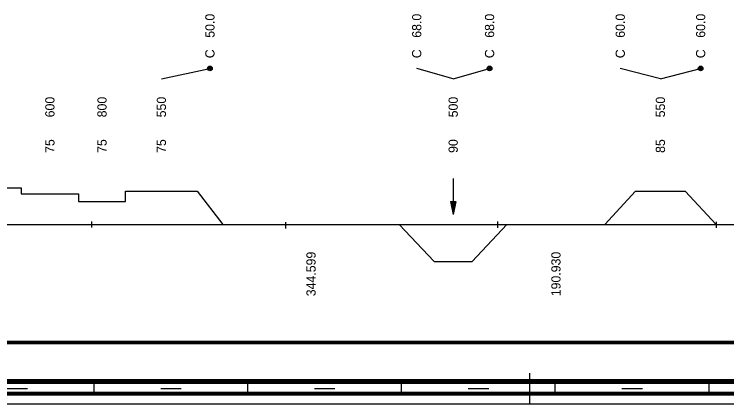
# Model space of a CAD drawing. Extents: x 2 to 10148, y 0 to 380.
# Drawn here: x 1579.4 to 1718.5, y 0 to 76.1 of the extents above; entities that cross this region are included whole.
import ezdxf

# ---------------------------------------------------------------- set-up
doc = ezdxf.new("R2010")
doc.units = 0
for name, color, linetype in [('KRIV1_CARA', 7, 'Continuous'), ('KRIV1_TEXT', 7, 'Continuous'), ('RAM', 7, 'Continuous'), ('STAN_CARA', 7, 'Continuous')]:
    doc.layers.add(name, color=color, linetype=linetype)

msp = doc.modelspace()

# ---------------------------------------------------------------- linework, layer by layer
for p, q in [((1594.52, 35.63), (1594.52, 34.44)), ((1632.35, 35.45), (1632.35, 34.26)), ((1673.73, 35.58), (1673.73, 34.38)), ((1716.36, 35.56), (1716.36, 34.37))]:
    msp.add_line(p, q)
at = {"layer": 'KRIV1_CARA'}
for p, q in [((1570.07, 42.2), (1580.8, 42.2)), ((1580.8, 42.2), (1580.8, 41)), ((1580.8, 41), (1591.93, 41)), ((1591.93, 41), (1591.93, 39.5)), ((1601.15, 39.5), (1601.15, 41.55)), ((1601.15, 41.55), (1615.1, 41.55)), ((1615.1, 41.55), (1620.1, 35)), ((1694.67, 35), (1700.67, 41.55)), ((1700.67, 41.55), (1710.36, 41.55)), ((1710.36, 41.55), (1716.36, 35)), ((1591.93, 39.5), (1601.15, 39.5)), ((1245.39, 35), (1850.83, 35)), ((1654.56, 35), (1661.36, 27.8)), ((1668.77, 27.8), (1675.57, 35)), ((1661.36, 27.8), (1668.77, 27.8))]:
    msp.add_line(p, q, dxfattribs=at)
at = {"layer": 'KRIV1_TEXT'}
for p, q in [((1608.13, 63.5), (1617.6, 65.5)), ((1665.07, 63.5), (1657.96, 65.5)), ((1665.07, 63.5), (1672.17, 65.5)), ((1705.51, 63.5), (1697.67, 65.5)), ((1705.51, 63.5), (1713.36, 65.5)), ((1665.07, 44), (1665.07, 42.2)), ((1665.07, 42.2), (1665.07, 40)), ((1664.57, 39.5), (1665.07, 37)), ((1664.57, 39.5), (1665.57, 39.5)), ((1664.67, 39.5), (1665.07, 37.5)), ((1664.77, 39.5), (1665.07, 38)), ((1664.87, 39.5), (1665.07, 38.5)), ((1664.97, 39.5), (1665.07, 39)), ((1665.07, 40), (1665.07, 37)), ((1665.57, 39.5), (1665.07, 37)), ((1665.47, 39.5), (1665.07, 37.5)), ((1665.37, 39.5), (1665.07, 38)), ((1665.27, 39.5), (1665.07, 38.5)), ((1665.17, 39.5), (1665.07, 39)), ((1665.07, 39.5), (1665.07, 39.5)), ((1665.07, 39.5), (1665.07, 39.5))]:
    msp.add_line(p, q, dxfattribs=at)
for centre, radius in [((1617.6, 65.5), 0.45), ((1617.6, 65.5), 0.3), ((1617.6, 65.5), 0.15), ((1672.17, 65.5), 0.45), ((1672.17, 65.5), 0.3), ((1672.17, 65.5), 0.15), ((1713.36, 65.5), 0.45), ((1713.36, 65.5), 0.3), ((1713.36, 65.5), 0.15)]:
    msp.add_circle(centre, radius, dxfattribs=at)
at = {"layer": 'RAM'}
for p, q in [((1680, 0), (1680, 6)), ((1245.39, 4.75), (1850.83, 4.75)), ((1245.39, 4.5), (1850.83, 4.5)), ((1245.39, 4.25), (1850.83, 4.25)), ((1245.39, 4), (1850.83, 4)), ((1578, 3), (1582, 3)), ((1595, 2), (1595, 4)), ((1608, 3), (1612, 3)), ((1625, 2), (1625, 4)), ((1638, 3), (1642, 3)), ((1655, 2), (1655, 4)), ((1668, 3), (1672, 3)), ((1685, 2), (1685, 4)), ((1698, 3), (1702, 3)), ((1715, 2), (1715, 4)), ((1245.39, 2.25), (1850.83, 2.25)), ((1245.39, 2), (1850.83, 2)), ((1245.39, 1.75), (1850.83, 1.75)), ((1245.39, 0), (1850.83, 0))]:
    msp.add_line(p, q, dxfattribs=at)
at = {"layer": 'STAN_CARA'}
for p, q in [((1299.78, 12.25), (1796.78, 12.25)), ((1299.78, 12), (1796.78, 12)), ((1299.78, 12), (1796.78, 12)), ((1299.78, 11.75), (1796.78, 11.75))]:
    msp.add_line(p, q, dxfattribs=at)

# ---------------------------------------------------------------- texts
at = {"layer": 'KRIV1_TEXT'}
for s, p in [('50.0', (1618.5, 71.5)), ('68.0', (1658.86, 71.5)), ('68.0', (1673.07, 71.5)), ('60.0', (1698.57, 71.5)), ('60.0', (1714.26, 71.5)), ('C', (1618.5, 67.5)), ('C', (1658.86, 67.5)), ('C', (1673.07, 67.5)), ('C', (1698.57, 67.5)), ('C', (1714.26, 67.5)), ('600', (1587.27, 55.95)), ('800', (1597.44, 55.95)), ('550', (1609.03, 55.95)), ('500', (1665.97, 55.95)), ('550', (1706.41, 55.95)), ('75', (1587.27, 49)), ('75', (1597.44, 49)), ('75', (1609.03, 49)), ('90', (1665.97, 49)), ('85', (1706.41, 49)), ('344.599', (1638.23, 21)), ('190.930', (1686.02, 21))]:
    msp.add_text(s, height=1.8, rotation=90, dxfattribs=at).set_placement(p)

doc.saveas('drawing.dxf')
